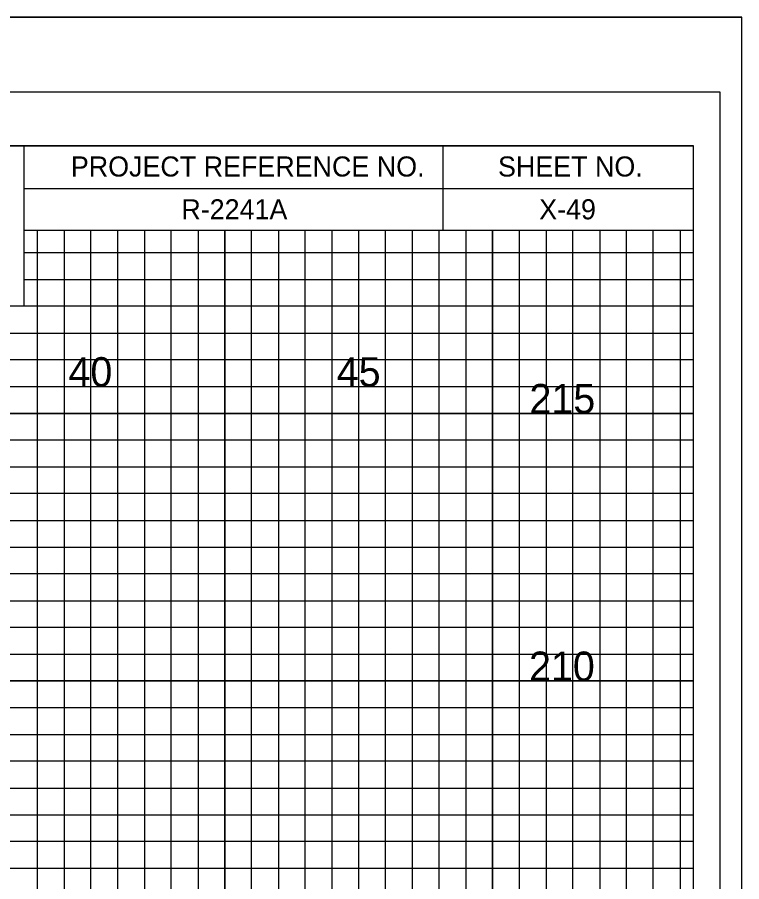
# Model space of a CAD drawing. Extents: x -4 to 103, y -2 to 6583.
# Drawn here: x 89.88 to 103.4, y 3450.85 to 3467 of the extents above; entities that cross this region are included whole.
import ezdxf

# ---------------------------------------------------------------- set-up
doc = ezdxf.new("R2010")
doc.units = 0
for name, color, linetype in [('Prop XS Elevation Labels', 7, 'Continuous'), ('Prop XS Offset Labels', 7, 'Continuous'), ('Prop XS Project Number', 7, 'Continuous'), ('Prop XS Sheet Number', 7, 'Continuous'), ('Sheet Cross Section CELL', 7, 'Continuous'), ('Sheet Cross Section Grid Major CELL', 7, 'Continuous'), ('Sheet Cross Section Grid Middle CELL', 7, 'Continuous'), ('Sheet Cutting Line CELL', 7, 'Continuous'), ('Sheet DOT Grid CELL', 7, 'Continuous'), ('Sheet Plot Border Inside CELL', 7, 'Continuous'), ('Sheet Plot Border Outside CELL', 7, 'Continuous')]:
    doc.layers.add(name, color=color, linetype=linetype)

msp = doc.modelspace()

# ---------------------------------------------------------------- linework, layer by layer
at = {"layer": 'Sheet Cross Section CELL'}
for p, q in [((90, 3464.6), (102.5, 3464.6)), ((90, 3464.6), (102.5, 3464.6)), ((97.825, 3463.025), (97.825, 3464.6)), ((101.875, 3464.6), (101.875, 3464.6)), ((102.5, 3464.6), (102.5, 3464.6)), ((102.5, 3463.025), (102.5, 3464.6)), ((102.5, 3464.6), (102.5, 3464.6)), ((102.5, 3464.6), (102.5, 3464.6)), ((102.5, 3463.025), (102.5, 3464.6)), ((90, 3463.8), (102.5, 3463.8)), ((90, 3463.025), (102.5, 3463.025)), ((99.4, 3463.025), (99.4, 3463.025)), ((99.4, 3463.025), (99.4, 3463.025))]:
    msp.add_line(p, q, dxfattribs=at)
for points in [[(102.5, 3464.6), (0, 3464.6), (0, 3399.6), (102.5, 3399.6)], [(83.75, 3464.6), (90, 3464.6), (90, 3461.6), (83.75, 3461.6)]]:
    msp.add_lwpolyline(points, close=True, dxfattribs=at)
at = {"layer": 'Sheet Cross Section Grid Major CELL'}
for points in [[(91.25, 3399.6), (91.25, 3463.025), (93.75, 3463.025), (93.75, 3399.6)], [(96.25, 3399.6), (96.25, 3463.025), (98.75, 3463.025), (98.75, 3399.6)], [(101.25, 3399.6), (101.25, 3463.025)], [(90, 3462.1), (102.5, 3462.1)], [(0, 3457.1), (102.5, 3457.1), (102.5, 3459.6), (0, 3459.6)], [(0, 3452.1), (102.5, 3452.1), (102.5, 3454.6), (0, 3454.6)]]:
    msp.add_lwpolyline(points, dxfattribs=at)
at = {"layer": 'Sheet Cross Section Grid Middle CELL'}
for points in [[(90.25, 3399.6), (90.25, 3463.025), (90.75, 3463.025), (90.75, 3399.6)], [(91.75, 3399.6), (91.75, 3463.025), (92.25, 3463.025), (92.25, 3399.6)], [(92.75, 3399.6), (92.75, 3463.025), (93.25, 3463.025), (93.25, 3399.6)], [(94.25, 3399.6), (94.25, 3463.025), (94.75, 3463.025), (94.75, 3399.6)], [(95.25, 3399.6), (95.25, 3463.025), (95.75, 3463.025), (95.75, 3399.6)], [(96.75, 3399.6), (96.75, 3463.025), (97.25, 3463.025), (97.25, 3399.6)], [(97.75, 3399.6), (97.75, 3463.025), (98.25, 3463.025), (98.25, 3399.6)], [(99.25, 3399.6), (99.25, 3463.025), (99.75, 3463.025), (99.75, 3399.6)], [(100.25, 3399.6), (100.25, 3463.025)], [(100.25, 3463.025), (100.75, 3463.025), (100.75, 3399.6), (101.75, 3399.6), (101.75, 3463.025), (102.25, 3463.025), (102.25, 3399.6)], [(102.5, 3461.6), (102.5, 3462.6), (90, 3462.6)], [(0, 3461.1), (102.5, 3461.1), (102.5, 3461.6), (0, 3461.6)], [(0, 3460.1), (102.5, 3460.1), (102.5, 3460.6), (0, 3460.6)], [(0, 3458.6), (102.5, 3458.6), (102.5, 3459.1), (0, 3459.1)], [(0, 3457.6), (102.5, 3457.6), (102.5, 3458.1), (0, 3458.1)], [(0, 3456.1), (102.5, 3456.1), (102.5, 3456.6), (0, 3456.6)], [(0, 3455.1), (102.5, 3455.1), (102.5, 3455.6), (0, 3455.6)], [(0, 3453.6), (102.5, 3453.6), (102.5, 3454.1), (0, 3454.1)], [(0, 3452.6), (102.5, 3452.6), (102.5, 3453.1), (0, 3453.1)], [(0, 3451.1), (102.5, 3451.1), (102.5, 3451.6), (0, 3451.6)]]:
    msp.add_lwpolyline(points, dxfattribs=at)
at = {"layer": 'Sheet Cutting Line CELL'}
msp.add_line((-3.5, 3467), (103.4, 3467), dxfattribs=at)
at = {"layer": 'Sheet DOT Grid CELL'}
for p, q in [((91.25, 3399.6), (91.25, 3463.025)), ((93.75, 3399.6), (93.75, 3463.025)), ((96.25, 3399.6), (96.25, 3463.025)), ((98.75, 3399.6), (98.75, 3463.025)), ((101.25, 3399.6), (101.25, 3463.025)), ((90, 3462.1), (102.5, 3462.1)), ((0, 3459.6), (102.5, 3459.6)), ((0, 3457.1), (102.5, 3457.1)), ((0, 3454.6), (102.5, 3454.6)), ((0, 3452.1), (102.5, 3452.1))]:
    msp.add_line(p, q, dxfattribs=at)
at = {"layer": 'Sheet Plot Border Inside CELL'}
msp.add_lwpolyline([(103, 3465.6), (-2.8, 3465.6), (-2.8, 3398.6), (103, 3398.6)], close=True, dxfattribs=at)
at = {"layer": 'Sheet Plot Border Outside CELL'}
msp.add_lwpolyline([(103.4, 3467), (-3.5, 3467), (-3.5, 3397.175), (103.4, 3397.175)], close=True, dxfattribs=at)

# ---------------------------------------------------------------- texts
at = {"layer": 'Prop XS Elevation Labels'}
for s, p in [('215', (99.438, 3459.6)), ('210', (99.43, 3454.6))]:
    msp.add_text(s, height=0.55, dxfattribs=at).set_placement(p)
at = {"layer": 'Prop XS Offset Labels'}
for s, p in [('40', (90.831, 3460.1)), ('45', (95.84, 3460.1))]:
    msp.add_text(s, height=0.55, dxfattribs=at).set_placement(p)
at = {"layer": 'Prop XS Project Number'}
msp.add_text('R-2241A', height=0.375, dxfattribs=at).set_placement((92.938, 3463.225))
at = {"layer": 'Prop XS Sheet Number'}
msp.add_text('X-49', height=0.375, dxfattribs=at).set_placement((99.619, 3463.225))
at = {"layer": 'Sheet Cross Section CELL'}
for s, p in [('PROJECT REFERENCE NO.', (90.875, 3464.025)), ('SHEET NO.', (98.85, 3464.025))]:
    msp.add_text(s, height=0.375, dxfattribs=at).set_placement(p)

doc.saveas('drawing.dxf')
